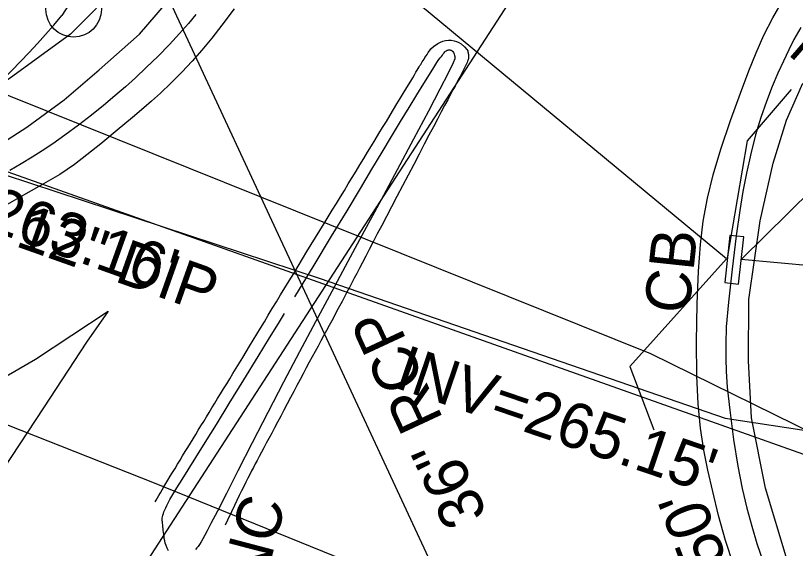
# Model space of a CAD drawing. Extents: x 2100323 to 2109811, y 740376 to 749755.
# Drawn here: x 2105667.2 to 2105736.4, y 742158.5 to 742205.8 of the extents above; entities that cross this region are included whole.
import ezdxf

# ---------------------------------------------------------------- set-up
doc = ezdxf.new("R2010")
doc.units = 0
for name, color, linetype in [('Exist Horizontal Alignment', 7, 'Continuous'), ('Exist Right of Way Line', 7, 'Continuous'), ('Exist Roads Curbs', 7, 'Continuous'), ('Exist Roads Curbs Text', 7, 'Continuous'), ('Exist Roads EOP', 7, 'Continuous'), ('Exist Roads EOP Other', 7, 'Continuous'), ('Exist Roads EOT', 7, 'Continuous'), ('Exist Structure Minor Catch Basin', 7, 'Continuous'), ('Exist Structure Minor Catch Basin Text', 7, 'Continuous'), ('Exist Structure Minor Catch Basin Top Elevation', 7, 'Continuous'), ('Exist Structure Minor Pipes RCP 15 Inch', 7, 'Continuous'), ('Exist Structure Minor Pipes RCP 15 Inch Invert', 7, 'Continuous'), ('Exist Structure Minor Pipes RCP 15 Inch Leader', 7, 'Continuous'), ('Exist Structure Minor Pipes RCP 36 Inch', 7, 'Continuous'), ('Exist Structure Minor Pipes RCP 36 Inch Text', 7, 'Continuous'), ('Exist Utilities Gas UG Line SUE LOS B', 7, 'Continuous'), ('Exist Utilities Other Pole CELL', 7, 'Continuous'), ('Exist Utilities Sanitary Sewer UG Line', 7, 'Continuous'), ('Exist Utilities Sanitary Sewer UG Line Invert Elevation', 7, 'Continuous'), ('Exist Utilities Sanitary Sewer UG Line Text', 7, 'Continuous'), ('Exist Utilities Telephone UG Conduit SUE LOS B', 7, 'Continuous'), ('Exist Utilities TV UG Cable SUE LOS B', 7, 'Continuous')]:
    doc.layers.add(name, color=color, linetype=linetype)

msp = doc.modelspace()

# ---------------------------------------------------------------- linework, layer by layer
at = {"layer": 'Exist Horizontal Alignment'}
msp.add_line((2105914.812, 742521.273), (2105659.064, 742126.902), dxfattribs=at)
at = {"layer": 'Exist Right of Way Line'}
msp.add_line((2105887.376, 742539.066), (2105671.252, 742205.799), dxfattribs=at)
msp.add_arc((2105614.17, 742253.287), 74.253, 266.85141, 320.24221, dxfattribs=at)
at = {"layer": 'Exist Roads Curbs'}
for points in [[(2105683.178, 742205.909), (2105682.5, 742205.092), (2105681.727, 742204.207), (2105680.832, 742203.245), (2105679.808, 742202.203), (2105678.763, 742201.181), (2105677.8, 742200.278), (2105676.902, 742199.474), (2105675.96, 742198.663), (2105674.955, 742197.826), (2105673.881, 742196.962), (2105672.73, 742196.07), (2105671.53, 742195.173), (2105670.45, 742194.401), (2105669.516, 742193.778), (2105668.621, 742193.219), (2105667.657, 742192.64), (2105666.628, 742192.042)], [(2105736.902, 742204.756), (2105736.306, 742203.674), (2105735.844, 742202.751), (2105735.377, 742201.766), (2105734.881, 742200.682), (2105734.371, 742199.49), (2105733.864, 742198.183), (2105733.363, 742196.758), (2105732.893, 742195.205), (2105732.457, 742193.521), (2105732.072, 742191.808), (2105731.753, 742190.165), (2105731.484, 742188.497), (2105731.173, 742186.233), (2105730.801, 742183.276), (2105730.473, 742180.343), (2105730.291, 742178.152), (2105730.241, 742176.629), (2105730.239, 742175.336), (2105730.273, 742174.202), (2105730.382, 742172.812), (2105730.608, 742170.75), (2105730.939, 742168.148), (2105731.309, 742165.79), (2105731.709, 742163.807), (2105732.125, 742162.074), (2105732.548, 742160.464), (2105732.997, 742158.934), (2105733.602, 742157.208)], [(2105691.948, 742180.812), (2105693.68, 742183.65), (2105695.232, 742186.202), (2105696.605, 742188.47), (2105697.799, 742190.453), (2105698.814, 742192.152), (2105699.713, 742193.661), (2105700.561, 742195.077), (2105701.358, 742196.401), (2105702.103, 742197.631), (2105702.797, 742198.767), (2105703.41, 742199.764), (2105703.913, 742200.575), (2105704.305, 742201.199), (2105704.588, 742201.637), (2105704.761, 742201.889), (2105704.873, 742202.04), (2105704.976, 742202.176), (2105705.069, 742202.297), (2105705.152, 742202.404), (2105705.225, 742202.495), (2105705.293, 742202.573), (2105705.36, 742202.636), (2105705.426, 742202.684), (2105705.492, 742202.719), (2105705.557, 742202.739), (2105705.62, 742202.749), (2105705.681, 742202.752), (2105705.74, 742202.748), (2105705.796, 742202.738), (2105705.849, 742202.722), (2105705.901, 742202.695), (2105705.95, 742202.655), (2105705.997, 742202.601), (2105706.042, 742202.533), (2105706.085, 742202.452), (2105706.123, 742202.362), (2105706.151, 742202.268), (2105706.17, 742202.171), (2105706.179, 742202.069), (2105706.18, 742201.964), (2105706.03, 742201.593), (2105705.588, 742200.694), (2105704.854, 742199.269), (2105703.828, 742197.316), (2105702.51, 742194.835), (2105701.047, 742192.098), (2105699.589, 742189.376), (2105698.134, 742186.667), (2105696.683, 742183.972), (2105695.236, 742181.292), (2105693.797, 742178.616), (2105692.371, 742175.933), (2105690.957, 742173.244), (2105689.557, 742170.549), (2105688.17, 742167.848), (2105686.906, 742165.373), (2105685.875, 742163.356), (2105685.077, 742161.797), (2105684.512, 742160.696), (2105684.18, 742160.053), (2105683.975, 742159.667), (2105683.792, 742159.335), (2105683.63, 742159.058), (2105683.49, 742158.837), (2105683.371, 742158.67), (2105683.26, 742158.532), (2105683.144, 742158.397)], [(2105680.751, 742158.282), (2105680.631, 742158.522), (2105680.532, 742158.749), (2105680.454, 742158.965), (2105680.398, 742159.168), (2105680.362, 742159.359), (2105680.337, 742159.542), (2105680.313, 742159.723), (2105680.292, 742159.901), (2105680.271, 742160.077), (2105680.252, 742160.25), (2105680.235, 742160.415), (2105680.219, 742160.567), (2105680.206, 742160.706), (2105680.194, 742160.833), (2105680.184, 742160.946), (2105680.18, 742161.057), (2105680.188, 742161.177), (2105680.207, 742161.304), (2105680.237, 742161.44), (2105680.279, 742161.583), (2105680.333, 742161.739), (2105680.402, 742161.912), (2105680.486, 742162.102), (2105680.584, 742162.309), (2105680.696, 742162.533), (2105680.864, 742162.836), (2105681.127, 742163.283), (2105681.485, 742163.872), (2105681.94, 742164.604), (2105682.49, 742165.478), (2105683.166, 742166.554), (2105683.999, 742167.891), (2105684.988, 742169.488), (2105686.134, 742171.345), (2105687.437, 742173.462), (2105688.699, 742175.515), (2105689.721, 742177.178), (2105690.503, 742178.452), (2105691.045, 742179.335)]]:
    msp.add_lwpolyline(points, dxfattribs=at)
at = {"layer": 'Exist Roads EOP'}
for points in [[(2105730.927, 742157.016), (2105730.225, 742159.196), (2105729.611, 742161.406), (2105729.084, 742163.529), (2105728.646, 742165.449), (2105728.294, 742167.219), (2105728.013, 742169.155), (2105727.8, 742171.31), (2105727.672, 742173.821), (2105727.645, 742176.826), (2105727.712, 742180.191), (2105727.831, 742183.12), (2105727.996, 742185.479), (2105728.244, 742187.546), (2105728.615, 742189.597), (2105729.117, 742191.665), (2105729.795, 742193.95), (2105730.658, 742196.485), (2105731.544, 742198.919), (2105732.292, 742200.904), (2105732.931, 742202.499), (2105733.635, 742204.049), (2105734.435, 742205.615), (2105735.391, 742207.322)], [(2105686.564, 742206.39), (2105685.486, 742204.941), (2105684.584, 742203.79), (2105683.708, 742202.733), (2105682.846, 742201.759), (2105681.931, 742200.79), (2105680.952, 742199.813), (2105680.016, 742198.919), (2105679.231, 742198.2), (2105678.531, 742197.596), (2105677.53, 742196.754), (2105676.163, 742195.616), (2105674.718, 742194.425), (2105673.484, 742193.426), (2105672.396, 742192.585), (2105671.068, 742191.703), (2105669.436, 742190.747), (2105667.634, 742189.734), (2105665.796, 742188.682)], [(2105679.556, 742162.622), (2105679.648, 742162.785), (2105679.758, 742162.977), (2105679.881, 742163.19), (2105680.017, 742163.423), (2105680.166, 742163.676), (2105680.328, 742163.949), (2105680.503, 742164.242), (2105680.69, 742164.554), (2105680.89, 742164.887), (2105681.101, 742165.235), (2105681.318, 742165.593), (2105681.542, 742165.962), (2105681.767, 742166.333), (2105681.994, 742166.707), (2105682.223, 742167.082), (2105682.453, 742167.46), (2105682.684, 742167.839), (2105682.917, 742168.22), (2105683.151, 742168.603), (2105683.386, 742168.988), (2105683.623, 742169.375), (2105683.861, 742169.764), (2105684.102, 742170.157), (2105684.346, 742170.556), (2105684.594, 742170.961), (2105684.847, 742171.374), (2105685.104, 742171.795), (2105685.366, 742172.224), (2105685.632, 742172.66), (2105685.904, 742173.105), (2105686.179, 742173.558), (2105686.46, 742174.018), (2105686.745, 742174.487), (2105687.034, 742174.963), (2105687.329, 742175.449), (2105687.631, 742175.945), (2105687.939, 742176.453), (2105688.255, 742176.973), (2105688.58, 742177.507), (2105688.913, 742178.055), (2105689.253, 742178.615), (2105689.602, 742179.189), (2105689.96, 742179.777), (2105690.325, 742180.378), (2105690.699, 742180.992), (2105691.08, 742181.62), (2105691.47, 742182.26), (2105691.862, 742182.904), (2105692.256, 742183.552), (2105692.649, 742184.198), (2105693.038, 742184.837), (2105693.424, 742185.469), (2105693.805, 742186.095), (2105694.182, 742186.713), (2105694.555, 742187.325), (2105694.924, 742187.93), (2105695.289, 742188.529), (2105695.65, 742189.12), (2105696.006, 742189.705), (2105696.36, 742190.283), (2105696.71, 742190.857), (2105697.057, 742191.426), (2105697.403, 742191.992), (2105697.746, 742192.555), (2105698.087, 742193.115), (2105698.426, 742193.672), (2105698.763, 742194.226), (2105699.098, 742194.776), (2105699.431, 742195.324), (2105699.761, 742195.869), (2105700.09, 742196.41), (2105700.416, 742196.947), (2105700.731, 742197.466), (2105701.034, 742197.967), (2105701.32, 742198.44), (2105701.585, 742198.878), (2105701.829, 742199.281), (2105702.051, 742199.648), (2105702.251, 742199.98), (2105702.43, 742200.277), (2105702.588, 742200.539), (2105702.723, 742200.766), (2105702.838, 742200.957), (2105702.931, 742201.113), (2105703.009, 742201.245), (2105703.078, 742201.361), (2105703.141, 742201.466), (2105703.208, 742201.575), (2105703.279, 742201.69), (2105703.356, 742201.811), (2105703.438, 742201.938), (2105703.524, 742202.072), (2105703.616, 742202.212), (2105703.713, 742202.358), (2105703.815, 742202.511), (2105703.922, 742202.669), (2105703.977, 742202.751), (2105704.049, 742202.84), (2105704.292, 742203.054), (2105704.665, 742203.318), (2105704.889, 742203.445), (2105705.119, 742203.538), (2105705.358, 742203.596), (2105705.604, 742203.619), (2105705.858, 742203.608), (2105706.105, 742203.568), (2105706.333, 742203.503), (2105706.541, 742203.413), (2105706.73, 742203.298), (2105707.043, 742203.019), (2105707.242, 742202.803), (2105707.323, 742202.673), (2105707.343, 742202.588), (2105707.359, 742202.506), (2105707.372, 742202.427), (2105707.382, 742202.35), (2105707.389, 742202.277), (2105707.393, 742202.206), (2105707.393, 742202.139), (2105707.39, 742202.074), (2105707.384, 742202.012), (2105707.375, 742201.953), (2105707.361, 742201.892), (2105707.339, 742201.821), (2105707.309, 742201.741), (2105707.267, 742201.643), (2105707.214, 742201.525), (2105707.149, 742201.387), (2105707.072, 742201.229), (2105706.983, 742201.051), (2105706.883, 742200.853), (2105706.77, 742200.636), (2105706.646, 742200.399), (2105706.51, 742200.142), (2105706.361, 742199.862), (2105706.193, 742199.547), (2105706.003, 742199.193), (2105705.789, 742198.791), (2105705.545, 742198.331), (2105705.271, 742197.814), (2105704.967, 742197.24), (2105704.634, 742196.608), (2105704.271, 742195.919), (2105703.878, 742195.172), (2105703.455, 742194.368), (2105703.003, 742193.507), (2105702.521, 742192.588), (2105702.024, 742191.639), (2105701.524, 742190.685), (2105701.027, 742189.735), (2105700.552, 742188.828), (2105700.104, 742187.971), (2105699.681, 742187.164), (2105699.285, 742186.407), (2105698.915, 742185.7), (2105698.572, 742185.043), (2105698.254, 742184.435), (2105697.963, 742183.878), (2105697.698, 742183.37), (2105697.458, 742182.909), (2105697.23, 742182.474), (2105697.015, 742182.062), (2105696.804, 742181.659), (2105696.589, 742181.251), (2105696.372, 742180.839), (2105696.151, 742180.422), (2105695.928, 742180.001), (2105695.701, 742179.575), (2105695.471, 742179.144), (2105695.238, 742178.709), (2105695.002, 742178.27), (2105694.763, 742177.825), (2105694.521, 742177.375), (2105694.275, 742176.919), (2105694.024, 742176.455), (2105693.77, 742175.982), (2105693.511, 742175.501), (2105693.248, 742175.01), (2105692.98, 742174.51), (2105692.708, 742174.001), (2105692.431, 742173.482), (2105692.15, 742172.955), (2105691.864, 742172.419), (2105691.574, 742171.873), (2105691.281, 742171.321), (2105690.99, 742170.773), (2105690.703, 742170.232), (2105690.424, 742169.705), (2105690.157, 742169.201), (2105689.902, 742168.72), (2105689.658, 742168.261), (2105689.427, 742167.825), (2105689.208, 742167.411), (2105689, 742167.021), (2105688.805, 742166.652), (2105688.621, 742166.306), (2105688.45, 742165.983), (2105688.285, 742165.671), (2105688.122, 742165.361), (2105687.959, 742165.048), (2105687.79, 742164.717), (2105687.611, 742164.366), (2105687.424, 742163.993), (2105687.229, 742163.599), (2105687.025, 742163.185), (2105686.813, 742162.749), (2105686.592, 742162.293), (2105686.323, 742161.733), (2105685.967, 742160.987), (2105685.757, 742160.545)]]:
    msp.add_lwpolyline(points, dxfattribs=at)
at = {"layer": 'Exist Roads EOP Other'}
for points in [[(2105742.81, 742310.365), (2105728.219, 742288.076), (2105713.447, 742264.691), (2105698.2, 742241.491), (2105687.847, 742225.2), (2105680.201, 742213.591), (2105676.623, 742208.799), (2105672.029, 742204.141), (2105666.571, 742200.193), (2105660.365, 742196.245), (2105655.843, 742193.922), (2105652.065, 742192.454), (2105648.538, 742191.629), (2105644.399, 742190.816), (2105640.363, 742190.42), (2105630.575, 742190.017), (2105612.367, 742189.568), (2105593.514, 742189.193)], [(2105654.948, 742186.215), (2105654.043, 742188.463), (2105657.02, 742189.567), (2105660.262, 742191.119), (2105663.795, 742193.118), (2105668.155, 742195.882), (2105671.453, 742198.316), (2105674.569, 742200.984), (2105678.16, 742204.157), (2105681.302, 742207.82), (2105685.469, 742213.702), (2105692.108, 742224.135), (2105700.356, 742237.061), (2105708.879, 742250.084), (2105717.61, 742263.366), (2105726.892, 742277.786), (2105734.923, 742290.432), (2105745.001, 742306.215)], [(2105738.091, 742151.779), (2105735.692, 742157.445), (2105733.763, 742163.842), (2105732.526, 742170.084), (2105732.274, 742175.142), (2105732.28, 742180.6), (2105733.311, 742187.588), (2105734.448, 742192.699), (2105735.648, 742196.513), (2105737.078, 742199.797)]]:
    msp.add_lwpolyline(points, dxfattribs=at)
at = {"layer": 'Exist Roads EOT'}
msp.add_lwpolyline([(2105661.91, 742159.488), (2105656.557, 742161.882), (2105650.101, 742164.916), (2105653.18, 742166.534), (2105658.016, 742169.11), (2105664.095, 742172.498), (2105668.915, 742175.287), (2105675.368, 742179.567), (2105673.466, 742176.787), (2105669.62, 742170.956), (2105665.341, 742164.486), (2105661.91, 742159.488)], dxfattribs=at)
at = {"layer": 'Exist Structure Minor Catch Basin'}
msp.add_lwpolyline([(2105730.618, 742186.285), (2105730.16, 742182.086), (2105731.386, 742181.953), (2105731.844, 742186.151)], close=True, dxfattribs=at)
at = {"layer": 'Exist Structure Minor Catch Basin Top Elevation'}
msp.add_lwpolyline([(2105730.412, 742184.266), (2105732.172, 742194.688), (2105736.099, 742199.225)], dxfattribs=at)
at = {"layer": 'Exist Structure Minor Pipes RCP 15 Inch'}
for p, q in [((2105730.324, 742184.206), (2105690.967, 742216.784)), ((2105744.734, 742182.923), (2105731.612, 742184.127))]:
    msp.add_line(p, q, dxfattribs=at)
at = {"layer": 'Exist Structure Minor Pipes RCP 15 Inch Leader'}
for points in [[(2105731.612, 742184.127), (2105737.96, 742190.395), (2105741.692, 742195.093)], [(2105730.324, 742184.206), (2105721.733, 742174.63), (2105723.864, 742169.022)]]:
    msp.add_lwpolyline(points, dxfattribs=at)
at = {"layer": 'Exist Structure Minor Pipes RCP 36 Inch'}
msp.add_line((2105724.025, 742114.277), (2105673.086, 742223.823), dxfattribs=at)
at = {"layer": 'Exist Utilities Gas UG Line SUE LOS B'}
msp.add_lwpolyline([(2105587.323, 742193.551), (2105616.966, 742195.47), (2105636.733, 742194.063), (2105663.465, 742199.919), (2105723.549, 742175.8), (2105749.205, 742163.188), (2105776.306, 742138.443), (2105797.641, 742126.105), (2105867.617, 742100.959), (2105944.685, 742077.826), (2105983.43, 742072.741), (2106016.465, 742069.929), (2106050.387, 742066.488), (2106059.618, 742066.055)], dxfattribs=at)
at = {"layer": 'Exist Utilities Other Pole CELL'}
msp.add_circle((2105672.307, 742206.349), 2.463, dxfattribs=at)
at = {"layer": 'Exist Utilities Sanitary Sewer UG Line'}
msp.add_line((2105647.495, 742198.635), (2105741.129, 742165.443), dxfattribs=at)
at = {"layer": 'Exist Utilities Telephone UG Conduit SUE LOS B'}
msp.add_lwpolyline([(2105103.131, 742088.495), (2105101.009, 742072.786), (2105111.685, 742081.926), (2105146.141, 742108.414), (2105186.571, 742138.69), (2105209.148, 742157.951), (2105240.685, 742192.748), (2105255.444, 742191.892), (2105405.101, 742191.496), (2105465.373, 742191.697), (2105498.782, 742193.465), (2105569.455, 742194.912), (2105579.793, 742194.992), (2105583.832, 742193.798), (2105587.319, 742190.308), (2105620.453, 742190.951), (2105664.049, 742170.377), (2105679.452, 742164.298), (2105754.897, 742133.713), (2105860.555, 742098.34), (2105944.571, 742073.094)], dxfattribs=at)
at = {"layer": 'Exist Utilities TV UG Cable SUE LOS B'}
msp.add_lwpolyline([(2105622.398, 742195.022), (2105636.419, 742195.54), (2105661.441, 742193.231), (2105694.224, 742182.467), (2105730.192, 742170.041), (2105751.018, 742166.893), (2105751.331, 742167.93), (2105742.768, 742174.706), (2105740.004, 742180.244), (2105740.002, 742186.985), (2105746.784, 742201.355), (2105768.941, 742237.498), (2105782.399, 742259.202), (2105804.27, 742292.771), (2105826.729, 742327.791), (2105837.989, 742344.685), (2105850.97, 742358.932), (2105864.234, 742360.153), (2105882.064, 742349.866), (2105886.536, 742348.164), (2105889.228, 742349.039), (2105911.977, 742359.798)], dxfattribs=at)

# ---------------------------------------------------------------- texts
at = {"layer": 'Exist Roads Curbs Text'}
msp.add_text('CONC', height=4, rotation=75.2934, dxfattribs=at).set_placement((2105687.185, 742147.289))
at = {"layer": 'Exist Structure Minor Catch Basin Text'}
msp.add_text('CB', height=4, rotation=83.88645, dxfattribs=at).set_placement((2105726.959, 742179.218))
at = {"layer": 'Exist Structure Minor Catch Basin Top Elevation'}
msp.add_text("TOP=270.12'", height=4, rotation=49.11617, dxfattribs=at).set_placement((2105738.92, 742199.428))
at = {"layer": 'Exist Structure Minor Pipes RCP 15 Inch Invert'}
msp.add_text("INV=266.50'", height=4, rotation=110.80858, dxfattribs=at).set_placement((2105738.349, 742136.537))
at = {"layer": 'Exist Structure Minor Pipes RCP 36 Inch Text'}
msp.add_text('36" RCP', height=4, rotation=114.93843, dxfattribs=at).set_placement((2105709.121, 742161.488))
at = {"layer": 'Exist Utilities Sanitary Sewer UG Line Invert Elevation'}
for s, rotation, p in [("INV=263.16'", 340.26235, (2105652.926, 742191.016)), ("INV=265.15'", 341.24759, (2105700.669, 742172.813))]:
    msp.add_text(s, height=4, rotation=rotation, dxfattribs=at).set_placement(p)
at = {"layer": 'Exist Utilities Sanitary Sewer UG Line Text'}
msp.add_text('12" DIP', height=4, rotation=340.48126, dxfattribs=at).set_placement((2105667.023, 742185.366))

doc.saveas('drawing.dxf')
